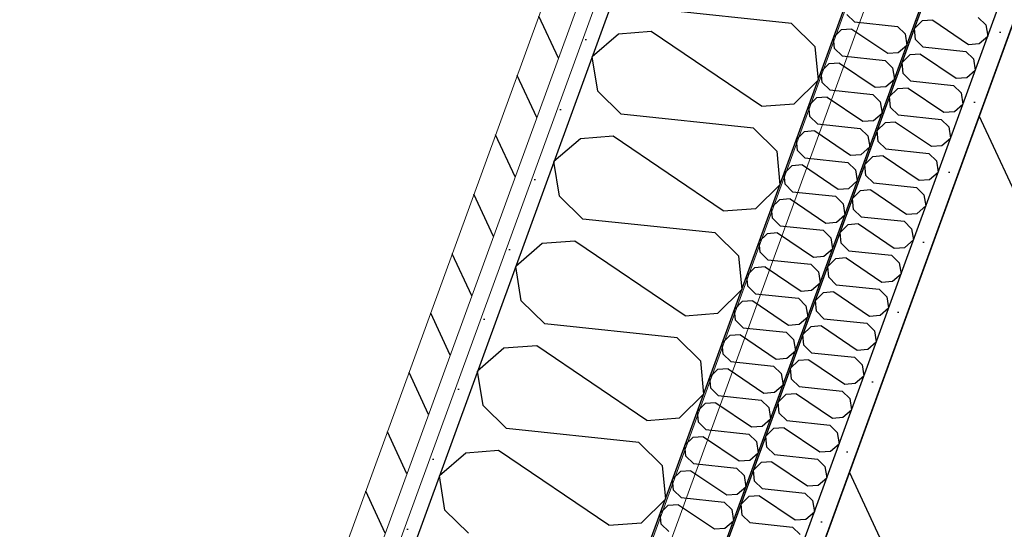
# Model space of a CAD drawing. Header units: millimetres. Extents: x 112481703 to 112588235, y 1264638581 to 1264713486.
# Tile 319 of 487: x 112573625 to 112574287, y 1264679671 to 1264680013. Entities that reach past the tile are written whole.
import ezdxf
from ezdxf.enums import TextEntityAlignment as Align

# ---------------------------------------------------------------- set-up
doc = ezdxf.new("R2010")
doc.units = ezdxf.units.MM
doc.header["$LTSCALE"] = 0.5
doc.header["$MEASUREMENT"] = 0
doc.linetypes.add('PLINE', pattern=[0])
for name, color, linetype, lineweight in [('235- Utvendig kledning og overflate', 7, 'Continuous', 0), ('236- Innvendig kledning og overflate', 7, 'Continuous', 0), ('262- Taktekking', 7, 'Continuous', 0)]:
    doc.layers.add(name, color=color, linetype=linetype, lineweight=lineweight)
for name, color, linetype in [('862- M___Nettoareal', 7, 'Continuous'), ('862- M___Nettoareal (1-100)', 7, 'Continuous'), ('862- M___Nettoareal(Polylinje)', 7, 'Continuous'), ('LA_farge_dekke_asfalt2', 7, 'Continuous'), ('Yttervegger.A225', 7, 'Continuous'), ('Yttervegger.A225 (Skravur)', 7, 'Continuous')]:
    doc.layers.add(name, color=color, linetype=linetype)
doc.styles.add('GENERATED_STYLE_1', font='arial.ttf')
pattern_1 = [(249.956, (112557650, 1264717795), (-81.357, 29.68231), [0, -50]), (249.956, (112557682.11, 1264717756.67), (-81.357, 29.68231), [0, -50])]

# ---------------------------------------------------------------- blocks, each defined once
blk = doc.blocks.new('Korridor_14_9', base_point=(112576467.69, 1264681824.89))
at = {"layer": '862- M___Nettoareal(Polylinje)', "linetype": 'PLINE', "flags": 128}
blk.add_lwpolyline([(112572601.77, 1264674908.62), (112573784.51, 1264674477.11), (112574626.15, 1264676783.97), (112575767.2, 1264676367.67), (112576177.67, 1264676217.91), (112577188.97, 1264678989.83), (112578571.29, 1264682778.66), (112579511.2, 1264685354.88), (112580089.16, 1264686939.02), (112578574.08, 1264687491.78), (112577945.57, 1264685769.06), (112576575.95, 1264686268.75), (112573384.41, 1264677520.97), (112565766.91, 1264680300.14), (112564833.5, 1264677741.73), (112566533.44, 1264677121.53), (112567763.15, 1264676672.88), (112567763.5, 1264676673.82), (112569134.12, 1264676173.76)], close=True, dxfattribs=at)
blk = doc.blocks.new('*X107', base_point=(112557650, 1264717795))
at = {"layer": 'Yttervegger.A225 (Skravur)', "linetype": 'PLINE'}
for p, q in [((112574144.04, 1264680010.73), (112574055.04, 1264680020.09)), ((112574144.04, 1264680010.73), (112574159.75, 1264679995.29)), ((112574049.65, 1264680005.32), (112574027.69, 1264680003.62)), ((112574123.77, 1264679955.17), (112574049.65, 1264680005.32)), ((112574027.69, 1264680003.62), (112574009.97, 1264679988.32)), ((112574159.75, 1264679995.29), (112574161.83, 1264679972.76)), ((112574013.68, 1264679965.2), (112574009.97, 1264679988.32)), ((112574145.73, 1264679956.87), (112574161.83, 1264679972.76)), ((112574029.38, 1264679949.76), (112574013.68, 1264679965.2)), ((112574123.77, 1264679955.17), (112574145.73, 1264679956.87)), ((112574118.38, 1264679940.4), (112574029.38, 1264679949.76)), ((112574118.38, 1264679940.4), (112574134.09, 1264679924.95)), ((112574002.03, 1264679933.29), (112573984.31, 1264679917.99)), ((112574023.99, 1264679934.99), (112574002.03, 1264679933.29)), ((112574098.11, 1264679884.84), (112574023.99, 1264679934.99)), ((112574134.09, 1264679924.95), (112574136.17, 1264679902.43)), ((112573988.02, 1264679894.87), (112573984.31, 1264679917.99)), ((112574120.07, 1264679886.54), (112574136.17, 1264679902.43)), ((112574003.72, 1264679879.43), (112573988.02, 1264679894.87)), ((112574098.11, 1264679884.84), (112574120.07, 1264679886.54)), ((112574092.72, 1264679870.06), (112574003.72, 1264679879.43)), ((112574092.72, 1264679870.06), (112574108.43, 1264679854.62)), ((112573976.37, 1264679862.95), (112573958.65, 1264679847.66)), ((112573998.33, 1264679864.65), (112573976.37, 1264679862.95)), ((112574072.45, 1264679814.51), (112573998.33, 1264679864.65)), ((112574108.43, 1264679854.62), (112574110.51, 1264679832.1)), ((112573962.36, 1264679824.54), (112573958.65, 1264679847.66)), ((112574094.41, 1264679816.21), (112574110.51, 1264679832.1)), ((112573978.06, 1264679809.1), (112573962.36, 1264679824.54)), ((112574072.45, 1264679814.51), (112574094.41, 1264679816.21)), ((112574067.06, 1264679799.73), (112573978.06, 1264679809.1)), ((112574067.06, 1264679799.73), (112574082.77, 1264679784.29)), ((112573950.71, 1264679792.62), (112573932.98, 1264679777.32)), ((112573972.67, 1264679794.32), (112573950.71, 1264679792.62)), ((112574046.79, 1264679744.18), (112573972.67, 1264679794.32)), ((112574082.77, 1264679784.29), (112574084.85, 1264679761.77)), ((112573936.7, 1264679754.21), (112573932.98, 1264679777.32)), ((112574068.75, 1264679745.87), (112574084.85, 1264679761.77)), ((112573952.4, 1264679738.76), (112573936.7, 1264679754.21)), ((112574046.79, 1264679744.18), (112574068.75, 1264679745.87)), ((112574041.4, 1264679729.4), (112573952.4, 1264679738.76)), ((112574041.4, 1264679729.4), (112574057.11, 1264679713.96)), ((112573925.05, 1264679722.29), (112573907.32, 1264679706.99)), ((112573947.01, 1264679723.99), (112573925.05, 1264679722.29)), ((112574021.13, 1264679673.84), (112573947.01, 1264679723.99)), ((112574057.11, 1264679713.96), (112574059.19, 1264679691.43)), ((112573911.04, 1264679683.87), (112573907.32, 1264679706.99)), ((112574043.09, 1264679675.54), (112574059.19, 1264679691.43)), ((112573926.74, 1264679668.43), (112573911.04, 1264679683.87)), ((112574021.13, 1264679673.84), (112574043.09, 1264679675.54))]:
    blk.add_line(p, q, dxfattribs=at)
blk = doc.blocks.new('*X568', base_point=(112557650, 1264717795))
at = {"layer": 'Yttervegger.A225 (Skravur)', "linetype": 'PLINE'}
for p, q in [((112574231.81, 1264680012.45), (112574226.59, 1264680007.29)), ((112574238.93, 1264680013), (112574231.81, 1264680012.45)), ((112574238.93, 1264680013), (112574262.97, 1264679996.73)), ((112574269.54, 1264680014.75), (112574274.64, 1264680009.74)), ((112574227.26, 1264679999.99), (112574226.59, 1264680007.29)), ((112574274.64, 1264680009.74), (112574275.84, 1264680002.25)), ((112574232.36, 1264679994.98), (112574227.26, 1264679999.99)), ((112574270.09, 1264679997.29), (112574275.84, 1264680002.25)), ((112574232.36, 1264679994.98), (112574261.22, 1264679991.94)), ((112574261.22, 1264679991.94), (112574266.32, 1264679986.93)), ((112574262.97, 1264679996.73), (112574270.09, 1264679997.29)), ((112574223.49, 1264679989.64), (112574218.27, 1264679984.48)), ((112574218.94, 1264679977.18), (112574218.27, 1264679984.48)), ((112574230.61, 1264679990.19), (112574223.49, 1264679989.64)), ((112574230.61, 1264679990.19), (112574254.65, 1264679973.92)), ((112574266.32, 1264679986.93), (112574267.52, 1264679979.44)), ((112574261.77, 1264679974.47), (112574267.52, 1264679979.44)), ((112574224.04, 1264679972.17), (112574218.94, 1264679977.18)), ((112574224.04, 1264679972.17), (112574252.9, 1264679969.13)), ((112574254.65, 1264679973.92), (112574261.77, 1264679974.47)), ((112574215.16, 1264679966.83), (112574209.94, 1264679961.67)), ((112574222.29, 1264679967.38), (112574215.16, 1264679966.83)), ((112574222.29, 1264679967.38), (112574246.33, 1264679951.11)), ((112574252.9, 1264679969.13), (112574257.99, 1264679964.12)), ((112574210.62, 1264679954.37), (112574209.94, 1264679961.67)), ((112574257.99, 1264679964.12), (112574259.2, 1264679956.62)), ((112574215.71, 1264679949.36), (112574210.62, 1264679954.37)), ((112574246.33, 1264679951.11), (112574253.45, 1264679951.66)), ((112574253.45, 1264679951.66), (112574259.2, 1264679956.62)), ((112574213.96, 1264679944.57), (112574206.84, 1264679944.01)), ((112574213.96, 1264679944.57), (112574238, 1264679928.3)), ((112574215.71, 1264679949.36), (112574244.58, 1264679946.32)), ((112574244.58, 1264679946.32), (112574249.67, 1264679941.31)), ((112574206.84, 1264679944.01), (112574201.62, 1264679938.86)), ((112574202.3, 1264679931.56), (112574201.62, 1264679938.86)), ((112574249.67, 1264679941.31), (112574250.88, 1264679933.81)), ((112574207.39, 1264679926.55), (112574202.3, 1264679931.56)), ((112574245.13, 1264679928.85), (112574250.88, 1264679933.81)), ((112574207.39, 1264679926.55), (112574236.25, 1264679923.51)), ((112574238, 1264679928.3), (112574245.13, 1264679928.85)), ((112574198.52, 1264679921.2), (112574193.3, 1264679916.05)), ((112574205.64, 1264679921.76), (112574198.52, 1264679921.2)), ((112574205.64, 1264679921.76), (112574229.68, 1264679905.49)), ((112574236.25, 1264679923.51), (112574241.35, 1264679918.5)), ((112574241.35, 1264679918.5), (112574242.55, 1264679911)), ((112574193.97, 1264679908.75), (112574193.3, 1264679916.05)), ((112574199.07, 1264679903.74), (112574193.97, 1264679908.75)), ((112574229.68, 1264679905.49), (112574236.8, 1264679906.04)), ((112574236.8, 1264679906.04), (112574242.55, 1264679911)), ((112574190.2, 1264679898.39), (112574184.98, 1264679893.24)), ((112574197.32, 1264679898.94), (112574190.2, 1264679898.39)), ((112574197.32, 1264679898.94), (112574221.36, 1264679882.68)), ((112574199.07, 1264679903.74), (112574227.93, 1264679900.7)), ((112574227.93, 1264679900.7), (112574233.03, 1264679895.69)), ((112574185.65, 1264679885.93), (112574184.98, 1264679893.24)), ((112574233.03, 1264679895.69), (112574234.23, 1264679888.19)), ((112574190.75, 1264679880.93), (112574185.65, 1264679885.93)), ((112574228.48, 1264679883.23), (112574234.23, 1264679888.19)), ((112574190.75, 1264679880.93), (112574219.61, 1264679877.89)), ((112574221.36, 1264679882.68), (112574228.48, 1264679883.23)), ((112574181.88, 1264679875.58), (112574176.65, 1264679870.43)), ((112574189, 1264679876.13), (112574181.88, 1264679875.58)), ((112574189, 1264679876.13), (112574213.04, 1264679859.87)), ((112574219.61, 1264679877.89), (112574224.7, 1264679872.88)), ((112574224.7, 1264679872.88), (112574225.91, 1264679865.38)), ((112574177.33, 1264679863.12), (112574176.65, 1264679870.43)), ((112574220.16, 1264679860.42), (112574225.91, 1264679865.38)), ((112574182.42, 1264679858.12), (112574177.33, 1264679863.12)), ((112574213.04, 1264679859.87), (112574220.16, 1264679860.42)), ((112574173.55, 1264679852.77), (112574168.33, 1264679847.62)), ((112574180.68, 1264679853.32), (112574173.55, 1264679852.77)), ((112574180.68, 1264679853.32), (112574204.71, 1264679837.06)), ((112574182.42, 1264679858.12), (112574211.29, 1264679855.08)), ((112574211.29, 1264679855.08), (112574216.38, 1264679850.07)), ((112574169.01, 1264679840.31), (112574168.33, 1264679847.62)), ((112574216.38, 1264679850.07), (112574217.59, 1264679842.57)), ((112574174.1, 1264679835.31), (112574169.01, 1264679840.31)), ((112574211.84, 1264679837.61), (112574217.59, 1264679842.57)), ((112574174.1, 1264679835.31), (112574202.97, 1264679832.27)), ((112574202.97, 1264679832.27), (112574208.06, 1264679827.26)), ((112574204.71, 1264679837.06), (112574211.84, 1264679837.61)), ((112574165.23, 1264679829.96), (112574160.01, 1264679824.81)), ((112574172.35, 1264679830.51), (112574165.23, 1264679829.96)), ((112574172.35, 1264679830.51), (112574196.39, 1264679814.25)), ((112574208.06, 1264679827.26), (112574209.26, 1264679819.76)), ((112574160.69, 1264679817.5), (112574160.01, 1264679824.81)), ((112574203.51, 1264679814.8), (112574209.26, 1264679819.76)), ((112574165.78, 1264679812.49), (112574160.69, 1264679817.5)), ((112574165.78, 1264679812.49), (112574194.64, 1264679809.46)), ((112574196.39, 1264679814.25), (112574203.51, 1264679814.8)), ((112574156.91, 1264679807.15), (112574151.69, 1264679802)), ((112574164.03, 1264679807.7), (112574156.91, 1264679807.15)), ((112574164.03, 1264679807.7), (112574188.07, 1264679791.44)), ((112574194.64, 1264679809.46), (112574199.74, 1264679804.45)), ((112574152.36, 1264679794.69), (112574151.69, 1264679802)), ((112574199.74, 1264679804.45), (112574200.94, 1264679796.95)), ((112574157.46, 1264679789.68), (112574152.36, 1264679794.69)), ((112574195.19, 1264679791.99), (112574200.94, 1264679796.95)), ((112574157.46, 1264679789.68), (112574186.32, 1264679786.65)), ((112574186.32, 1264679786.65), (112574191.42, 1264679781.64)), ((112574188.07, 1264679791.44), (112574195.19, 1264679791.99)), ((112574148.59, 1264679784.34), (112574143.37, 1264679779.19)), ((112574144.04, 1264679771.88), (112574143.37, 1264679779.19)), ((112574155.71, 1264679784.89), (112574148.59, 1264679784.34)), ((112574155.71, 1264679784.89), (112574179.75, 1264679768.63)), ((112574191.42, 1264679781.64), (112574192.62, 1264679774.14)), ((112574186.87, 1264679769.18), (112574192.62, 1264679774.14)), ((112574149.14, 1264679766.87), (112574144.04, 1264679771.88)), ((112574149.14, 1264679766.87), (112574178, 1264679763.84)), ((112574179.75, 1264679768.63), (112574186.87, 1264679769.18)), ((112574140.26, 1264679761.53), (112574135.04, 1264679756.38)), ((112574147.39, 1264679762.08), (112574140.26, 1264679761.53)), ((112574147.39, 1264679762.08), (112574171.43, 1264679745.82)), ((112574178, 1264679763.84), (112574183.09, 1264679758.83)), ((112574135.72, 1264679749.07), (112574135.04, 1264679756.38)), ((112574183.09, 1264679758.83), (112574184.3, 1264679751.33)), ((112574140.81, 1264679744.06), (112574135.72, 1264679749.07)), ((112574171.43, 1264679745.82), (112574178.55, 1264679746.37)), ((112574178.55, 1264679746.37), (112574184.3, 1264679751.33)), ((112574139.06, 1264679739.27), (112574131.94, 1264679738.72)), ((112574139.06, 1264679739.27), (112574163.1, 1264679723.01)), ((112574140.81, 1264679744.06), (112574169.68, 1264679741.03)), ((112574169.68, 1264679741.03), (112574174.77, 1264679736.02)), ((112574131.94, 1264679738.72), (112574126.72, 1264679733.57)), ((112574127.4, 1264679726.26), (112574126.72, 1264679733.57)), ((112574174.77, 1264679736.02), (112574175.98, 1264679728.52)), ((112574132.49, 1264679721.25), (112574127.4, 1264679726.26)), ((112574170.23, 1264679723.56), (112574175.98, 1264679728.52)), ((112574132.49, 1264679721.25), (112574161.36, 1264679718.21)), ((112574163.1, 1264679723.01), (112574170.23, 1264679723.56)), ((112574123.62, 1264679715.91), (112574118.4, 1264679710.76)), ((112574130.74, 1264679716.46), (112574123.62, 1264679715.91)), ((112574130.74, 1264679716.46), (112574154.78, 1264679700.2)), ((112574161.36, 1264679718.21), (112574166.45, 1264679713.21)), ((112574166.45, 1264679713.21), (112574167.65, 1264679705.71)), ((112574119.07, 1264679703.45), (112574118.4, 1264679710.76)), ((112574124.17, 1264679698.44), (112574119.07, 1264679703.45)), ((112574154.78, 1264679700.2), (112574161.9, 1264679700.75)), ((112574161.9, 1264679700.75), (112574167.65, 1264679705.71)), ((112574115.3, 1264679693.1), (112574110.08, 1264679687.94)), ((112574122.42, 1264679693.65), (112574115.3, 1264679693.1)), ((112574122.42, 1264679693.65), (112574146.46, 1264679677.39)), ((112574124.17, 1264679698.44), (112574153.03, 1264679695.4)), ((112574153.03, 1264679695.4), (112574158.13, 1264679690.4)), ((112574110.75, 1264679680.64), (112574110.08, 1264679687.94)), ((112574158.13, 1264679690.4), (112574159.33, 1264679682.9)), ((112574115.85, 1264679675.63), (112574110.75, 1264679680.64)), ((112574153.58, 1264679677.94), (112574159.33, 1264679682.9)), ((112574115.85, 1264679675.63), (112574144.71, 1264679672.59)), ((112574146.46, 1264679677.39), (112574153.58, 1264679677.94)), ((112574144.71, 1264679672.59), (112574149.8, 1264679667.59))]:
    blk.add_line(p, q, dxfattribs=at)
blk = doc.blocks.new('*X572', base_point=(112557650, 1264717795))
at = {"layer": 'Yttervegger.A225 (Skravur)', "linetype": 'PLINE'}
for p, q in [((112574186.33, 1264680011.77), (112574181.23, 1264680016.78)), ((112574186.33, 1264680011.77), (112574215.19, 1264680008.74)), ((112574177.45, 1264680006.43), (112574172.23, 1264680001.28)), ((112574184.58, 1264680006.98), (112574177.45, 1264680006.43)), ((112574184.58, 1264680006.98), (112574208.62, 1264679990.72)), ((112574215.19, 1264680008.74), (112574220.28, 1264680003.73)), ((112574172.91, 1264679993.97), (112574172.23, 1264680001.28)), ((112574220.28, 1264680003.73), (112574221.49, 1264679996.23)), ((112574178, 1264679988.96), (112574172.91, 1264679993.97)), ((112574208.62, 1264679990.72), (112574215.74, 1264679991.27)), ((112574215.74, 1264679991.27), (112574221.49, 1264679996.23)), ((112574176.25, 1264679984.17), (112574169.13, 1264679983.62)), ((112574176.25, 1264679984.17), (112574200.29, 1264679967.91)), ((112574178, 1264679988.96), (112574206.87, 1264679985.93)), ((112574206.87, 1264679985.93), (112574211.96, 1264679980.92)), ((112574169.13, 1264679983.62), (112574163.91, 1264679978.47)), ((112574164.59, 1264679971.16), (112574163.91, 1264679978.47)), ((112574211.96, 1264679980.92), (112574213.17, 1264679973.42)), ((112574169.68, 1264679966.15), (112574164.59, 1264679971.16)), ((112574207.42, 1264679968.46), (112574213.17, 1264679973.42)), ((112574169.68, 1264679966.15), (112574198.55, 1264679963.11)), ((112574200.29, 1264679967.91), (112574207.42, 1264679968.46)), ((112574160.81, 1264679960.81), (112574155.59, 1264679955.66)), ((112574167.93, 1264679961.36), (112574160.81, 1264679960.81)), ((112574167.93, 1264679961.36), (112574191.97, 1264679945.1)), ((112574198.55, 1264679963.11), (112574203.64, 1264679958.11)), ((112574203.64, 1264679958.11), (112574204.84, 1264679950.61)), ((112574156.26, 1264679948.35), (112574155.59, 1264679955.66)), ((112574161.36, 1264679943.34), (112574156.26, 1264679948.35)), ((112574191.97, 1264679945.1), (112574199.09, 1264679945.65)), ((112574199.09, 1264679945.65), (112574204.84, 1264679950.61)), ((112574152.49, 1264679938), (112574147.27, 1264679932.84)), ((112574159.61, 1264679938.55), (112574152.49, 1264679938)), ((112574159.61, 1264679938.55), (112574183.65, 1264679922.29)), ((112574161.36, 1264679943.34), (112574190.22, 1264679940.3)), ((112574190.22, 1264679940.3), (112574195.32, 1264679935.3)), ((112574147.94, 1264679925.54), (112574147.27, 1264679932.84)), ((112574195.32, 1264679935.3), (112574196.52, 1264679927.8)), ((112574153.04, 1264679920.53), (112574147.94, 1264679925.54)), ((112574190.77, 1264679922.84), (112574196.52, 1264679927.8)), ((112574153.04, 1264679920.53), (112574181.9, 1264679917.49)), ((112574183.65, 1264679922.29), (112574190.77, 1264679922.84)), ((112574144.17, 1264679915.19), (112574138.94, 1264679910.03)), ((112574151.29, 1264679915.74), (112574144.17, 1264679915.19)), ((112574151.29, 1264679915.74), (112574175.33, 1264679899.48)), ((112574181.9, 1264679917.49), (112574186.99, 1264679912.49)), ((112574186.99, 1264679912.49), (112574188.2, 1264679904.99)), ((112574139.62, 1264679902.73), (112574138.94, 1264679910.03)), ((112574182.45, 1264679900.03), (112574188.2, 1264679904.99)), ((112574144.71, 1264679897.72), (112574139.62, 1264679902.73)), ((112574175.33, 1264679899.48), (112574182.45, 1264679900.03)), ((112574135.84, 1264679892.38), (112574130.62, 1264679887.22)), ((112574142.97, 1264679892.93), (112574135.84, 1264679892.38)), ((112574142.97, 1264679892.93), (112574167, 1264679876.66)), ((112574144.71, 1264679897.72), (112574173.58, 1264679894.68)), ((112574173.58, 1264679894.68), (112574178.67, 1264679889.67)), ((112574131.3, 1264679879.92), (112574130.62, 1264679887.22)), ((112574178.67, 1264679889.67), (112574179.88, 1264679882.18)), ((112574136.39, 1264679874.91), (112574131.3, 1264679879.92)), ((112574174.13, 1264679877.22), (112574179.88, 1264679882.18)), ((112574136.39, 1264679874.91), (112574165.26, 1264679871.87)), ((112574165.26, 1264679871.87), (112574170.35, 1264679866.86)), ((112574167, 1264679876.66), (112574174.13, 1264679877.22)), ((112574127.52, 1264679869.57), (112574122.3, 1264679864.41)), ((112574134.64, 1264679870.12), (112574127.52, 1264679869.57)), ((112574134.64, 1264679870.12), (112574158.68, 1264679853.85)), ((112574170.35, 1264679866.86), (112574171.55, 1264679859.37)), ((112574122.98, 1264679857.11), (112574122.3, 1264679864.41)), ((112574165.81, 1264679854.41), (112574171.55, 1264679859.37)), ((112574128.07, 1264679852.1), (112574122.98, 1264679857.11)), ((112574128.07, 1264679852.1), (112574156.93, 1264679849.06)), ((112574158.68, 1264679853.85), (112574165.81, 1264679854.41)), ((112574119.2, 1264679846.76), (112574113.98, 1264679841.6)), ((112574126.32, 1264679847.31), (112574119.2, 1264679846.76)), ((112574126.32, 1264679847.31), (112574150.36, 1264679831.04)), ((112574156.93, 1264679849.06), (112574162.03, 1264679844.05)), ((112574114.65, 1264679834.3), (112574113.98, 1264679841.6)), ((112574162.03, 1264679844.05), (112574163.23, 1264679836.56)), ((112574119.75, 1264679829.29), (112574114.65, 1264679834.3)), ((112574157.48, 1264679831.6), (112574163.23, 1264679836.56)), ((112574119.75, 1264679829.29), (112574148.61, 1264679826.25)), ((112574148.61, 1264679826.25), (112574153.71, 1264679821.24)), ((112574150.36, 1264679831.04), (112574157.48, 1264679831.6)), ((112574110.88, 1264679823.95), (112574105.66, 1264679818.79)), ((112574106.33, 1264679811.49), (112574105.66, 1264679818.79)), ((112574118, 1264679824.5), (112574110.88, 1264679823.95)), ((112574118, 1264679824.5), (112574142.04, 1264679808.23)), ((112574153.71, 1264679821.24), (112574154.91, 1264679813.75)), ((112574149.16, 1264679808.78), (112574154.91, 1264679813.75)), ((112574111.43, 1264679806.48), (112574106.33, 1264679811.49)), ((112574111.43, 1264679806.48), (112574140.29, 1264679803.44)), ((112574142.04, 1264679808.23), (112574149.16, 1264679808.78)), ((112574102.55, 1264679801.13), (112574097.33, 1264679795.98)), ((112574109.68, 1264679801.69), (112574102.55, 1264679801.13)), ((112574109.68, 1264679801.69), (112574133.72, 1264679785.42)), ((112574140.29, 1264679803.44), (112574145.38, 1264679798.43)), ((112574098.01, 1264679788.68), (112574097.33, 1264679795.98)), ((112574145.38, 1264679798.43), (112574146.59, 1264679790.93)), ((112574103.1, 1264679783.67), (112574098.01, 1264679788.68)), ((112574133.72, 1264679785.42), (112574140.84, 1264679785.97)), ((112574140.84, 1264679785.97), (112574146.59, 1264679790.93)), ((112574103.1, 1264679783.67), (112574131.97, 1264679780.63)), ((112574131.97, 1264679780.63), (112574137.06, 1264679775.62)), ((112574094.23, 1264679778.32), (112574089.01, 1264679773.17)), ((112574089.69, 1264679765.87), (112574089.01, 1264679773.17)), ((112574101.35, 1264679778.88), (112574094.23, 1264679778.32)), ((112574101.35, 1264679778.88), (112574125.39, 1264679762.61)), ((112574137.06, 1264679775.62), (112574138.27, 1264679768.12)), ((112574094.78, 1264679760.86), (112574089.69, 1264679765.87)), ((112574132.52, 1264679763.16), (112574138.27, 1264679768.12)), ((112574094.78, 1264679760.86), (112574123.65, 1264679757.82)), ((112574125.39, 1264679762.61), (112574132.52, 1264679763.16)), ((112574085.91, 1264679755.51), (112574080.69, 1264679750.36)), ((112574093.03, 1264679756.07), (112574085.91, 1264679755.51)), ((112574093.03, 1264679756.07), (112574117.07, 1264679739.8)), ((112574123.65, 1264679757.82), (112574128.74, 1264679752.81)), ((112574128.74, 1264679752.81), (112574129.94, 1264679745.31)), ((112574081.36, 1264679743.06), (112574080.69, 1264679750.36)), ((112574086.46, 1264679738.05), (112574081.36, 1264679743.06)), ((112574117.07, 1264679739.8), (112574124.19, 1264679740.35)), ((112574124.19, 1264679740.35), (112574129.94, 1264679745.31)), ((112574077.59, 1264679732.7), (112574072.37, 1264679727.55)), ((112574084.71, 1264679733.25), (112574077.59, 1264679732.7)), ((112574084.71, 1264679733.25), (112574108.75, 1264679716.99)), ((112574086.46, 1264679738.05), (112574115.32, 1264679735.01)), ((112574115.32, 1264679735.01), (112574120.42, 1264679730)), ((112574073.04, 1264679720.24), (112574072.37, 1264679727.55)), ((112574120.42, 1264679730), (112574121.62, 1264679722.5)), ((112574078.14, 1264679715.24), (112574073.04, 1264679720.24)), ((112574115.87, 1264679717.54), (112574121.62, 1264679722.5)), ((112574078.14, 1264679715.24), (112574107, 1264679712.2)), ((112574108.75, 1264679716.99), (112574115.87, 1264679717.54)), ((112574069.27, 1264679709.89), (112574064.05, 1264679704.74)), ((112574076.39, 1264679710.44), (112574069.27, 1264679709.89)), ((112574076.39, 1264679710.44), (112574100.43, 1264679694.18)), ((112574107, 1264679712.2), (112574112.09, 1264679707.19)), ((112574112.09, 1264679707.19), (112574113.3, 1264679699.69)), ((112574064.72, 1264679697.43), (112574064.05, 1264679704.74)), ((112574107.55, 1264679694.73), (112574113.3, 1264679699.69)), ((112574069.81, 1264679692.43), (112574064.72, 1264679697.43)), ((112574100.43, 1264679694.18), (112574107.55, 1264679694.73)), ((112574060.94, 1264679687.08), (112574055.72, 1264679681.93)), ((112574068.07, 1264679687.63), (112574060.94, 1264679687.08)), ((112574068.07, 1264679687.63), (112574092.1, 1264679671.37)), ((112574069.81, 1264679692.43), (112574098.68, 1264679689.39)), ((112574098.68, 1264679689.39), (112574103.77, 1264679684.38)), ((112574056.4, 1264679674.62), (112574055.72, 1264679681.93)), ((112574103.77, 1264679684.38), (112574104.98, 1264679676.88)), ((112574061.49, 1264679669.62), (112574056.4, 1264679674.62)), ((112574099.23, 1264679671.92), (112574104.98, 1264679676.88)), ((112574092.1, 1264679671.37), (112574099.23, 1264679671.92))]:
    blk.add_line(p, q, dxfattribs=at)
blk = doc.blocks.new('Label_66', base_point=(112575977.64, 1264679797.96))
at = {"layer": '862- M___Nettoareal (1-100)', "char_height": 200, "attachment_point": 1, "rotation": 249.95599, "style": 'GENERATED_STYLE_1'}
for s, insert in [('\\A1;{\\pql;\\pt0,241000;\\fArial|b0|i0|c0|p0;\\W1.000000;57,9\\fArial|b0|i0|c0|p0;\\W1.000000;\\A1{\\H.66x;\\S^  ;}\\fArial|b0|i0|c0|p0;\\W1.000000; m\\fArial|b0|i0|c0|p0;\\W1.000000;\\A1{\\H.66x;\\S2^  ;}\\fArial|b0|i0|c0|p0;\\W1.000000;\\fArial|b0|i0|c0|p0;\\W1.000000;\\fArial|b0|i0|c0|p0;\\W1.000000;\\fArial|b0|i0|c0|p0;\\W1.000000;\\fArial|b0|i0|c0|p0;\\W1.000000;\\fArial|b0|i0|c0|p0;\\W1.000000;\\fArial|b0|i0|c0|p0;\\W1.000000;\\A1{\\H.66x;\\S^  ;}\\fArial|b0|i0|c0|p0;\\W1.000000;\\fArial|b0|i0|c0|p0;\\W1.000000;\\A1{\\H.66x;\\S^  ;}\\fArial|b0|i0|c0|p0;\\W1.000000;\\fArial|b0|i0|c0|p0;\\W1.000000;\\fArial|b0|i0|c0|p0;\\W1.000000;\\fArial|b0|i0|c0|p0;\\W1.000000;\\fArial|b0|i0|c0|p0;\\W1.000000;\\fArial|b0|i0|c0|p0;\\W1.000000;\\fArial|b0|i0|c0|p0;\\W1.000000;\\A1{\\H.66x;\\S^  ;}\\fArial|b0|i0|c0|p0;\\W1.000000;\\fArial|b0|i0|c0|p0;\\W1.000000;\\A1{\\H.66x;\\S^  ;}\\fArial|b0|i0|c0|p0;\\W1.000000;\\fArial|b0|i0|c0|p0;\\W1.000000;\\fArial|b0|i0|c0|p0;\\W1.000000;\\fArial|b0|i0|c0|p0;\\W1.000000;\\fArial|b0|i0|c0|p0;\\W1.000000;\\fArial|b0|i0|c0|p0;\\W1.000000;\\fArial|b0|i0|c0|p0;\\W1.000000;\\A1{\\H.66x;\\S^  ;}\\fArial|b0|i0|c0|p0;\\W1.000000;\\fArial|b0|i0|c0|p0;\\W1.000000;\\A1{\\H.66x;\\S^  ;}\\fArial|b0|i0|c0|p0;\\W1.000000;\\fArial|b0|i0|c0|p0;\\W1.000000;\\fArial|b0|i0|c0|p0;\\W1.000000;\\fArial|b0|i0|c0|p0;\\W1.000000;\\fArial|b0|i0|c0|p0;\\W1.000000;\\fArial|b0|i0|c0|p0;\\W1.000000;\\fArial|b0|i0|c0|p0;\\W1.000000;\\A1{\\H.66x;\\S^  ;}\\fArial|b0|i0|c0|p0;\\W1.000000;\\fArial|b0|i0|c0|p0;\\W1.000000;\\A1{\\H.66x;\\S^  ;}\\fArial|b0|i0|c0|p0;\\W1.000000;\\fArial|b0|i0|c0|p0;\\W1.000000;\\fArial|b0|i0|c0|p0;\\W1.000000;\\fArial|b0|i0|c0|p0;\\W1.000000;\\fArial|b0|i0|c0|p0;\\W1.000000;\\fArial|b0|i0|c0|p0;\\W1.000000;\\fArial|b0|i0|c0|p0;\\W1.000000;\\fArial|b0|i0|c0|p0;\\W1.000000;}', (112575948.14, 1264680317.3)), ('\\A1;{\\pql;\\pt0,241000;\\fArial|b0|i0|c0|p0;\\W1.000000;Korridor\\fArial|b0|i0|c0|p0;\\W1.000000;\\A1{\\H.66x;\\S^  ;}\\fArial|b0|i0|c0|p0;\\W1.000000;\\fArial|b0|i0|c0|p0;\\W1.000000;\\A1{\\H.66x;\\S^  ;}\\fArial|b0|i0|c0|p0;\\W1.000000;\\fArial|b0|i0|c0|p0;\\W1.000000;\\fArial|b0|i0|c0|p0;\\W1.000000;\\fArial|b0|i0|c0|p0;\\W1.000000;\\fArial|b0|i0|c0|p0;\\W1.000000;\\fArial|b0|i0|c0|p0;\\W1.000000;\\fArial|b0|i0|c0|p0;\\W1.000000;\\A1{\\H.66x;\\S^  ;}\\fArial|b0|i0|c0|p0;\\W1.000000;\\fArial|b0|i0|c0|p0;\\W1.000000;\\A1{\\H.66x;\\S^  ;}\\fArial|b0|i0|c0|p0;\\W1.000000;\\fArial|b0|i0|c0|p0;\\W1.000000;\\fArial|b0|i0|c0|p0;\\W1.000000;\\fArial|b0|i0|c0|p0;\\W1.000000;\\fArial|b0|i0|c0|p0;\\W1.000000;\\fArial|b0|i0|c0|p0;\\W1.000000;\\fArial|b0|i0|c0|p0;\\W1.000000;\\A1{\\H.66x;\\S^  ;}\\fArial|b0|i0|c0|p0;\\W1.000000;\\fArial|b0|i0|c0|p0;\\W1.000000;\\A1{\\H.66x;\\S^  ;}\\fArial|b0|i0|c0|p0;\\W1.000000;\\fArial|b0|i0|c0|p0;\\W1.000000;\\fArial|b0|i0|c0|p0;\\W1.000000;\\fArial|b0|i0|c0|p0;\\W1.000000;\\fArial|b0|i0|c0|p0;\\W1.000000;\\fArial|b0|i0|c0|p0;\\W1.000000;\\fArial|b0|i0|c0|p0;\\W1.000000;\\A1{\\H.66x;\\S^  ;}\\fArial|b0|i0|c0|p0;\\W1.000000;\\fArial|b0|i0|c0|p0;\\W1.000000;\\A1{\\H.66x;\\S^  ;}\\fArial|b0|i0|c0|p0;\\W1.000000;\\fArial|b0|i0|c0|p0;\\W1.000000;\\fArial|b0|i0|c0|p0;\\W1.000000;\\fArial|b0|i0|c0|p0;\\W1.000000;\\fArial|b0|i0|c0|p0;\\W1.000000;\\fArial|b0|i0|c0|p0;\\W1.000000;\\fArial|b0|i0|c0|p0;\\W1.000000;\\A1{\\H.66x;\\S^  ;}\\fArial|b0|i0|c0|p0;\\W1.000000;\\fArial|b0|i0|c0|p0;\\W1.000000;\\A1{\\H.66x;\\S^  ;}\\fArial|b0|i0|c0|p0;\\W1.000000;\\fArial|b0|i0|c0|p0;\\W1.000000;\\fArial|b0|i0|c0|p0;\\W1.000000;\\fArial|b0|i0|c0|p0;\\W1.000000;\\fArial|b0|i0|c0|p0;\\W1.000000;\\fArial|b0|i0|c0|p0;\\W1.000000;\\fArial|b0|i0|c0|p0;\\W1.000000;\\fArial|b0|i0|c0|p0;\\W1.000000;}', (112576246.07, 1264680208.6)), ('\\A1;{\\pql;\\pt0,241000;\\fArial|b0|i0|c0|p0;\\W1.000000;14\\fArial|b0|i0|c0|p0;\\W1.000000;\\A1{\\H.66x;\\S^  ;}\\fArial|b0|i0|c0|p0;\\W1.000000;\\fArial|b0|i0|c0|p0;\\W1.000000;\\A1{\\H.66x;\\S^  ;}\\fArial|b0|i0|c0|p0;\\W1.000000;\\fArial|b0|i0|c0|p0;\\W1.000000;\\fArial|b0|i0|c0|p0;\\W1.000000;\\fArial|b0|i0|c0|p0;\\W1.000000;\\fArial|b0|i0|c0|p0;\\W1.000000;\\fArial|b0|i0|c0|p0;\\W1.000000;\\fArial|b0|i0|c0|p0;\\W1.000000;\\A1{\\H.66x;\\S^  ;}\\fArial|b0|i0|c0|p0;\\W1.000000;\\fArial|b0|i0|c0|p0;\\W1.000000;\\A1{\\H.66x;\\S^  ;}\\fArial|b0|i0|c0|p0;\\W1.000000;\\fArial|b0|i0|c0|p0;\\W1.000000;\\fArial|b0|i0|c0|p0;\\W1.000000;\\fArial|b0|i0|c0|p0;\\W1.000000;\\fArial|b0|i0|c0|p0;\\W1.000000;\\fArial|b0|i0|c0|p0;\\W1.000000;\\fArial|b0|i0|c0|p0;\\W1.000000;\\A1{\\H.66x;\\S^  ;}\\fArial|b0|i0|c0|p0;\\W1.000000;\\fArial|b0|i0|c0|p0;\\W1.000000;\\A1{\\H.66x;\\S^  ;}\\fArial|b0|i0|c0|p0;\\W1.000000;\\fArial|b0|i0|c0|p0;\\W1.000000;\\fArial|b0|i0|c0|p0;\\W1.000000;\\fArial|b0|i0|c0|p0;\\W1.000000;\\fArial|b0|i0|c0|p0;\\W1.000000;\\fArial|b0|i0|c0|p0;\\W1.000000;\\fArial|b0|i0|c0|p0;\\W1.000000;\\A1{\\H.66x;\\S^  ;}\\fArial|b0|i0|c0|p0;\\W1.000000;\\fArial|b0|i0|c0|p0;\\W1.000000;\\A1{\\H.66x;\\S^  ;}\\fArial|b0|i0|c0|p0;\\W1.000000;\\fArial|b0|i0|c0|p0;\\W1.000000;\\fArial|b0|i0|c0|p0;\\W1.000000;\\fArial|b0|i0|c0|p0;\\W1.000000;\\fArial|b0|i0|c0|p0;\\W1.000000;\\fArial|b0|i0|c0|p0;\\W1.000000;\\fArial|b0|i0|c0|p0;\\W1.000000;\\A1{\\H.66x;\\S^  ;}\\fArial|b0|i0|c0|p0;\\W1.000000;\\fArial|b0|i0|c0|p0;\\W1.000000;\\A1{\\H.66x;\\S^  ;}\\fArial|b0|i0|c0|p0;\\W1.000000;\\fArial|b0|i0|c0|p0;\\W1.000000;\\fArial|b0|i0|c0|p0;\\W1.000000;\\fArial|b0|i0|c0|p0;\\W1.000000;\\fArial|b0|i0|c0|p0;\\W1.000000;\\fArial|b0|i0|c0|p0;\\W1.000000;\\fArial|b0|i0|c0|p0;\\W1.000000;\\fArial|b0|i0|c0|p0;\\W1.000000;}', (112576548.18, 1264680119.67))]:
    blk.add_mtext(s, dxfattribs=dict(at, insert=insert))
at = {"layer": '862- M___Nettoareal (1-100)', "style": 'GENERATED_STYLE_1'}
for tag, p in [('DUMMY_108', (112576000.62, 1264680319.44)), ('DUMMY_107', (112576295.87, 1264680211.72)), ('DUMMY_106', (112576591.13, 1264680104))]:
    blk.add_attdef(tag, text='', height=200, rotation=249.95599, dxfattribs=at).set_placement(p, align=Align.TOP_LEFT)

msp = doc.modelspace()

# ---------------------------------------------------------------- hatches: boundary and pattern name
at = {"layer": '262- Taktekking', "linetype": 'Continuous'}
h = msp.add_hatch(dxfattribs=at)
h.set_pattern_fill('Membran', color=256, style=0, pattern_type=2)
h.set_pattern_definition([(249.956, (112557650, 1264717795), (-65.76007, 23.99193), [])])
h.paths.add_polyline_path([(112574740.5, 1264681415.89), (112574739.56, 1264681416.24), (112573982.1, 1264679340.1), (112573983.04, 1264679339.75)])
at = {"layer": 'LA_farge_dekke_asfalt2', "linetype": 'Continuous'}
h = msp.add_hatch(dxfattribs=at)
h.set_pattern_fill('Murverk', color=256, style=0, pattern_type=2)
h.set_pattern_definition([(294.956, (112557650, 1264717795), (163.1938, 75.94596), [])])
h.paths.add_polyline_path([(112562670.28, 1264672618.44), (112565507.41, 1264680394.81), (112573384.41, 1264677520.97), (112579262.36, 1264693631.99), (112587341.37, 1264690684.44), (112579714.93, 1264669780.94), (112576475.27, 1264670962.9), (112575386.63, 1264667979.01)])
at = {"layer": 'Yttervegger.A225 (Skravur)', "linetype": 'Continuous'}
h = msp.add_hatch(dxfattribs=at)
h.set_pattern_fill('Skrålinjer_1', color=256, style=0, pattern_type=2)
h.set_pattern_definition([(294.95599, (112557650, 1264717795), (27.198964, 12.65766), [])])
h.paths.add_polyline_path([(112574524.43, 1264681494.72), (112574515.04, 1264681498.15), (112573757.58, 1264679422.01), (112573766.97, 1264679418.58), (112573778.25, 1264679414.47), (112574535.71, 1264681490.61)])
h = msp.add_hatch(dxfattribs=at)
h.set_pattern_fill('Prikker_tett', color=256, style=0, pattern_type=2)
h.set_pattern_definition(pattern_1)
h.paths.add_polyline_path([(112574555.43, 1264681483.41), (112574546.04, 1264681486.84), (112573788.58, 1264679410.7), (112573797.98, 1264679407.27)])
msp.add_hatch(color=256, dxfattribs=at).paths.add_polyline_path([(112574694.47, 1264681432.69), (112573937.01, 1264679356.55), (112573937.95, 1264679356.2), (112574695.41, 1264681432.34)])
h = msp.add_hatch(dxfattribs=at)
h.set_pattern_fill('Prikker_tett', color=256, style=0, pattern_type=2)
h.set_pattern_definition(pattern_1)
h.paths.add_polyline_path([(112574706.68, 1264681428.23), (112574695.41, 1264681432.34), (112573937.95, 1264679356.2), (112573949.22, 1264679352.09)])
h = msp.add_hatch(dxfattribs=at)
h.set_pattern_fill('Prikker_tett', color=256, style=0, pattern_type=2)
h.set_pattern_definition(pattern_1)
h.paths.add_polyline_path([(112574040.35, 1264679318.85), (112574797.81, 1264681394.99), (112574785.59, 1264681399.44), (112574028.14, 1264679323.3), (112574030.95, 1264679322.27)])

# ---------------------------------------------------------------- linework, layer by layer
at = {"layer": '235- Utvendig kledning og overflate', "linetype": 'PLINE'}
for p, q in [((112574535.71, 1264681490.61), (112573778.25, 1264679414.47)), ((112574546.04, 1264681486.84), (112573788.58, 1264679410.7))]:
    msp.add_line(p, q, dxfattribs=at)
at = {"layer": '235- Utvendig kledning og overflate', "linetype": 'PLINE', "flags": 128}
msp.add_lwpolyline([(112574515.04, 1264681498.15), (112573757.58, 1264679422.01)], dxfattribs=at)
at = {"layer": '236- Innvendig kledning og overflate', "linetype": 'PLINE'}
msp.add_line((112573937.95, 1264679356.2), (112574695.41, 1264681432.34), dxfattribs=at)
at = {"layer": '236- Innvendig kledning og overflate', "linetype": 'PLINE', "flags": 128}
for points in [[(112574694.47, 1264681432.69), (112573937.01, 1264679356.55)], [(112573949.22, 1264679352.09), (112574706.68, 1264681428.23)]]:
    msp.add_lwpolyline(points, dxfattribs=at)
at = {"layer": 'Yttervegger.A225', "linetype": 'PLINE'}
for p, q in [((112574555.43, 1264681483.41), (112573797.98, 1264679407.27)), ((112573937.01, 1264679356.55), (112574694.47, 1264681432.69)), ((112573982.1, 1264679340.1), (112574739.56, 1264681416.24)), ((112573983.04, 1264679339.75), (112574740.5, 1264681415.89)), ((112574028.14, 1264679323.3), (112574785.59, 1264681399.44))]:
    msp.add_line(p, q, dxfattribs=at)
at = {"layer": 'Yttervegger.A225', "linetype": 'PLINE', "flags": 128}
msp.add_lwpolyline([(112574040.35, 1264679318.85), (112574797.81, 1264681394.99)], dxfattribs=at)

# ---------------------------------------------------------------- block references
at = {"layer": '862- M___Nettoareal', "linetype": 'Continuous'}
msp.add_blockref('Korridor_14_9', (112576467.69, 1264681824.89), dxfattribs=at)
at = {"layer": '862- M___Nettoareal (1-100)', "linetype": 'PLINE'}
msp.add_blockref('Label_66', (112575977.64, 1264679797.96), dxfattribs=at)
at = {"layer": 'Yttervegger.A225'}
for name in ['*X107', '*X572', '*X568']:
    msp.add_blockref(name, (112557650, 1264717795), dxfattribs=at)

doc.saveas('drawing.dxf')
